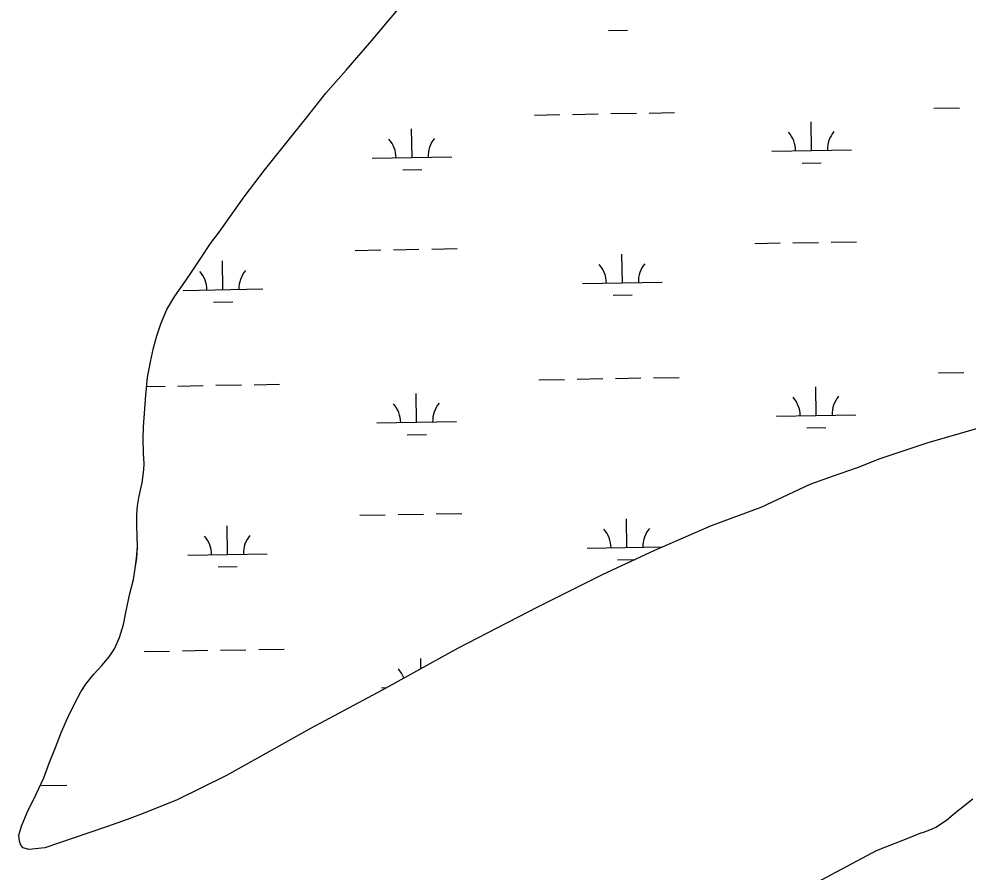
# Model space of a CAD drawing. Extents: x 3892998 to 3931244, y 278583 to 304547.
# Drawn here: x 3920693 to 3921886, y 296807 to 297879 of the extents above; entities that cross this region are included whole.
import ezdxf

# ---------------------------------------------------------------- set-up
doc = ezdxf.new("R2010")
doc.units = 0
doc.layers.add('V-TOPO-SHOR', color=7, linetype='Continuous')
doc.layers.add('V-WETL-SWMP', color=7, linetype='Continuous')

msp = doc.modelspace()

# ---------------------------------------------------------------- linework, layer by layer
at = {"layer": 'V-TOPO-SHOR'}
for points in [[(3920824.7, 297118.2), (3920827.6, 297133.3), (3920832.7, 297157.2), (3920837, 297174.5), (3920839.2, 297188.4), (3920841.1, 297201.6), (3920842.3, 297215.7), (3920842, 297228.6), (3920841.5, 297242.8), (3920841.2, 297256), (3920842.1, 297267.2), (3920843.9, 297277.3), (3920845.7, 297285.4), (3920848.1, 297295.9), (3920850.3, 297312.3), (3920850.5, 297320.3), (3920849.6, 297333.2), (3920849.3, 297351.5), (3920849.8, 297366.6), (3920852.5, 297406.4), (3920854.8, 297428.3), (3920858.4, 297448.2), (3920862.5, 297465.5), (3920866.6, 297480.8), (3920871.4, 297496), (3920878.9, 297513.9), (3920889.3, 297530.4), (3920902.2, 297549), (3920911.7, 297563.3), (3920921.7, 297578.5), (3920933.8, 297596.6), (3920944.7, 297611.1), (3920949.9, 297618.1), (3920976.1, 297655.3), (3921001.7, 297688.8), (3921030.1, 297724.5), (3921055.8, 297756.5), (3921079, 297785.7), (3921104.4, 297814.5), (3921136.4, 297851.9), (3921156.4, 297875.4), (3921199.5, 297926.7)], [(3921903.2, 297366), (3921835.1, 297346.4), (3921775, 297326.3), (3921746.3, 297315), (3921714.9, 297303.9), (3921686.7, 297293.9), (3921625.1, 297265.3), (3921563, 297242.2)], [(3921563, 297242.2), (3921491.8, 297211.2), (3921426, 297180.4), (3921344.6, 297139.8), (3921244.4, 297087.8), (3921149.7, 297035.5), (3921059.5, 296987.6), (3920954.1, 296928.6), (3920892.1, 296897.8), (3920849.5, 296880.6), (3920829.2, 296873), (3920804.5, 296864.5), (3920781, 296856.5), (3920744.3, 296844), (3920726, 296837.7), (3920705.6, 296835.3), (3920698.4, 296837.4), (3920695.6, 296841), (3920693.8, 296846), (3920693.3, 296853.5), (3920696.3, 296864.7), (3920703.8, 296882), (3920714.8, 296904.9), (3920724.5, 296925.3), (3920731.4, 296943.8), (3920739.3, 296963.5), (3920746.9, 296983.4), (3920754.7, 297001.2), (3920763.2, 297018.6), (3920770.9, 297033.5), (3920777.3, 297043.2), (3920787.2, 297055.7), (3920797.5, 297066.6), (3920806.8, 297077.3), (3920813.5, 297087.7), (3920819.7, 297101.8), (3920824.7, 297118.2)], [(3921828.8, 296856.8), (3921839.9, 296861.2), (3921845, 296863.6), (3921852.2, 296868), (3921858.9, 296872.8), (3921869.9, 296881.9), (3921881.4, 296891.3), (3921891.8, 296899.3)], [(3921658.3, 296774.3), (3921770.5, 296834), (3921815.3, 296851.8), (3921826.3, 296856.2), (3921828.8, 296856.8)]]:
    msp.add_lwpolyline(points, dxfattribs=at)
at = {"layer": 'V-WETL-SWMP'}
for p, q in [((3921156.4, 297875.4), (3921199.5, 297926.7)), ((3921136.4, 297851.9), (3921156.4, 297875.4)), ((3921433.9, 297864.5), (3921457.9, 297864.9)), ((3921104.4, 297814.5), (3921136.4, 297851.9)), ((3921079, 297785.7), (3921104.4, 297814.5)), ((3921055.8, 297756.5), (3921079, 297785.7)), ((3921340.9, 297758.2), (3921372.9, 297758.8)), ((3921388.9, 297759), (3921420.9, 297759.6)), ((3921436.9, 297759.9), (3921468.9, 297760.4)), ((3921484.9, 297760.7), (3921516.9, 297761.3)), ((3921842.7, 297766.9), (3921874.7, 297767.4)), ((3921030.1, 297724.5), (3921055.8, 297756.5)), ((3921689, 297713.5), (3921688.4, 297749.5)), ((3921187.2, 297704.8), (3921186.6, 297740.8)), ((3921001.7, 297688.8), (3921030.1, 297724.5)), ((3921639, 297712.6), (3921739, 297714.4)), ((3921137.2, 297703.9), (3921237.2, 297705.7)), ((3921677.3, 297697.8), (3921701.3, 297698.3)), ((3920976.1, 297655.3), (3921001.7, 297688.8)), ((3921175.5, 297689.2), (3921199.5, 297689.6)), ((3920949.9, 297618.1), (3920976.1, 297655.3)), ((3920944.7, 297611.1), (3920949.9, 297618.1)), ((3920933.8, 297596.6), (3920944.7, 297611.1)), ((3920921.7, 297578.5), (3920933.8, 297596.6)), ((3921211.8, 297589.8), (3921243.8, 297590.3)), ((3921617.6, 297596.8), (3921649.6, 297597.4)), ((3921665.6, 297597.6), (3921697.6, 297598.2)), ((3921713.6, 297598.5), (3921745.6, 297599)), ((3920911.7, 297563.3), (3920921.7, 297578.5)), ((3921115.8, 297588.1), (3921147.8, 297588.7)), ((3921163.8, 297588.9), (3921195.8, 297589.5)), ((3921451.4, 297547.5), (3921450.8, 297583.5)), ((3920949.6, 297538.8), (3920948.9, 297574.8)), ((3920902.2, 297549), (3920911.7, 297563.3)), ((3920889.3, 297530.4), (3920902.2, 297549)), ((3921401.4, 297546.6), (3921501.4, 297548.4)), ((3920899.6, 297537.9), (3920999.5, 297539.7)), ((3921439.7, 297531.8), (3921463.7, 297532.3)), ((3920878.9, 297513.9), (3920889.3, 297530.4)), ((3920937.8, 297523.2), (3920961.8, 297523.6)), ((3920871.4, 297496), (3920878.9, 297513.9)), ((3920866.6, 297480.8), (3920871.4, 297496)), ((3920862.5, 297465.5), (3920866.6, 297480.8)), ((3920858.4, 297448.2), (3920862.5, 297465.5)), ((3920854.8, 297428.3), (3920858.4, 297448.2)), ((3920852.5, 297406.4), (3920854.8, 297428.3)), ((3921346.6, 297425.6), (3921378.6, 297426.1)), ((3921394.6, 297426.4), (3921426.6, 297427)), ((3921442.6, 297427.2), (3921474.6, 297427.8)), ((3921490.6, 297428.1), (3921522.6, 297428.6)), ((3921848.5, 297434.3), (3921880.5, 297434.8)), ((3920853.6, 297417.1), (3920876.8, 297417.5)), ((3920892.8, 297417.7), (3920924.8, 297418.3)), ((3920940.8, 297418.6), (3920972.8, 297419.1)), ((3920988.8, 297419.4), (3921020.8, 297419.9)), ((3921694.8, 297380.9), (3921694.2, 297416.9)), ((3920849.8, 297366.6), (3920852.5, 297406.4)), ((3921192.9, 297372.2), (3921192.3, 297408.2)), ((3921644.8, 297380), (3921744.8, 297381.7)), ((3920849.3, 297351.5), (3920849.8, 297366.6)), ((3921143, 297371.3), (3921242.9, 297373)), ((3921683, 297365.2), (3921707, 297365.6)), ((3921903.2, 297366), (3921835.1, 297346.4)), ((3921181.2, 297356.5), (3921205.2, 297357)), ((3920849.6, 297333.2), (3920849.3, 297351.5)), ((3921835.1, 297346.4), (3921775, 297326.3)), ((3920850.5, 297320.3), (3920849.6, 297333.2)), ((3920850.3, 297312.3), (3920850.5, 297320.3)), ((3921775, 297326.3), (3921746.3, 297315)), ((3920848.1, 297295.9), (3920850.3, 297312.3)), ((3921714.9, 297303.9), (3921686.7, 297293.9)), ((3921746.3, 297315), (3921714.9, 297303.9)), ((3920845.7, 297285.4), (3920848.1, 297295.9)), ((3921686.7, 297293.9), (3921625.1, 297265.3)), ((3920843.9, 297277.3), (3920845.7, 297285.4)), ((3920842.1, 297267.2), (3920843.9, 297277.3)), ((3920841.2, 297256), (3920842.1, 297267.2)), ((3921169.5, 297256.3), (3921201.5, 297256.9)), ((3921217.5, 297257.2), (3921249.5, 297257.7)), ((3921625.1, 297265.3), (3921563, 297242.2)), ((3920841.5, 297242.8), (3920841.2, 297256)), ((3921121.5, 297255.5), (3921153.5, 297256)), ((3921457.1, 297214.9), (3921456.5, 297250.9)), ((3920842, 297228.6), (3920841.5, 297242.8)), ((3920955.3, 297206.2), (3920954.7, 297242.2)), ((3921563, 297242.2), (3921491.8, 297211.2)), ((3920842.3, 297215.7), (3920842, 297228.6)), ((3920841.2, 297201.6), (3920842.3, 297215.7)), ((3921407.2, 297214), (3921502, 297215.6)), ((3921491.8, 297211.2), (3921426, 297180.4)), ((3920839.2, 297188.4), (3920841.2, 297201.6)), ((3920905.3, 297205.3), (3921005.3, 297207)), ((3921445.4, 297199.2), (3921467, 297199.6)), ((3920837, 297174.5), (3920839.2, 297188.4)), ((3920943.6, 297190.5), (3920967.6, 297191)), ((3920832.7, 297157.2), (3920837, 297174.5)), ((3921426, 297180.4), (3921344.6, 297139.8)), ((3920827.6, 297133.3), (3920832.7, 297157.2)), ((3921344.6, 297139.8), (3921244.4, 297087.8)), ((3920824.7, 297118.2), (3920827.6, 297133.3)), ((3920819.7, 297101.8), (3920824.7, 297118.2)), ((3920813.5, 297087.7), (3920819.7, 297101.8)), ((3920806.8, 297077.3), (3920813.5, 297087.7)), ((3920850.6, 297084.3), (3920882.6, 297084.8)), ((3920898.6, 297085.1), (3920930.6, 297085.7)), ((3920946.5, 297085.9), (3920978.5, 297086.5)), ((3920994.5, 297086.8), (3921026.5, 297087.3)), ((3921244.4, 297087.8), (3921149.7, 297035.5)), ((3920787.2, 297055.7), (3920797.5, 297066.6)), ((3920797.5, 297066.6), (3920806.8, 297077.3)), ((3921198.3, 297062.4), (3921198.1, 297075.5)), ((3920777.3, 297043.2), (3920787.2, 297055.7)), ((3920770.9, 297033.5), (3920777.3, 297043.2)), ((3920763.2, 297018.6), (3920770.9, 297033.5)), ((3921149.7, 297035.5), (3921059.5, 296987.6)), ((3921148.7, 297038.7), (3921155.6, 297038.8)), ((3920754.7, 297001.2), (3920763.2, 297018.6)), ((3920746.9, 296983.4), (3920754.7, 297001.2)), ((3920739.3, 296963.5), (3920746.9, 296983.4)), ((3921059.5, 296987.6), (3920954.1, 296928.6)), ((3920731.4, 296943.8), (3920739.3, 296963.5)), ((3920724.5, 296925.3), (3920731.4, 296943.8)), ((3920714.8, 296904.9), (3920724.5, 296925.3)), ((3920954.1, 296928.6), (3920892.1, 296897.8)), ((3920721.5, 296915.8), (3920753.5, 296916.4)), ((3920703.8, 296882), (3920714.8, 296904.9)), ((3920892.1, 296897.8), (3920849.5, 296880.6)), ((3920696.3, 296864.7), (3920703.8, 296882)), ((3920849.5, 296880.6), (3920829.2, 296873)), ((3920693.3, 296853.5), (3920696.3, 296864.7)), ((3920804.5, 296864.5), (3920781, 296856.5)), ((3920829.2, 296873), (3920804.5, 296864.5)), ((3920693.8, 296846), (3920693.3, 296853.5)), ((3920781, 296856.5), (3920744.3, 296844)), ((3920695.6, 296841), (3920693.8, 296846)), ((3920698.4, 296837.4), (3920695.6, 296841)), ((3920744.3, 296844), (3920726, 296837.7)), ((3920705.6, 296835.3), (3920698.4, 296837.4)), ((3920726, 296837.7), (3920705.6, 296835.3))]:
    msp.add_line(p, q, dxfattribs=at)
msp.add_lwpolyline([(3921658.3, 296774.3), (3921770.5, 296834), (3921815.3, 296851.8), (3921826.3, 296856.2), (3921828.8, 296856.8), (3921839.9, 296861.2), (3921845, 296863.6), (3921852.2, 296868), (3921858.9, 296872.8), (3921869.9, 296881.9), (3921881.4, 296891.3), (3921891.8, 296899.3)], dxfattribs=at)
for centre, start, end in [((3921633.8, 297713), 0.2199, 41.7635), ((3921744.2, 297714.9), 140.2199, 181.7635), ((3921131.9, 297704.3), 0.2199, 41.7635), ((3921242.4, 297706.2), 140.2199, 181.7635), ((3921396.1, 297547), 0.2199, 41.7635), ((3921506.6, 297548.9), 140.2199, 181.7635), ((3920894.3, 297538.3), 0.2199, 41.7635), ((3921004.8, 297540.2), 140.2199, 181.7635), ((3921639.5, 297380.4), 0.2199, 41.7635), ((3921750, 297382.3), 140.2199, 181.7635), ((3921137.7, 297371.7), 0.2199, 41.7635), ((3921248.2, 297373.6), 140.2199, 181.7635), ((3921401.9, 297214.4), 0.2199, 41.7635), ((3921512.4, 297216.3), 140.2199, 181.7635), ((3920900.1, 297205.7), 0.2199, 41.7635), ((3921010.5, 297207.6), 140.2199, 181.7635), ((3921143.5, 297039.1), 18.9295, 41.7635)]:
    msp.add_arc(centre, 35.2, start, end, dxfattribs=at)

doc.saveas('drawing.dxf')
